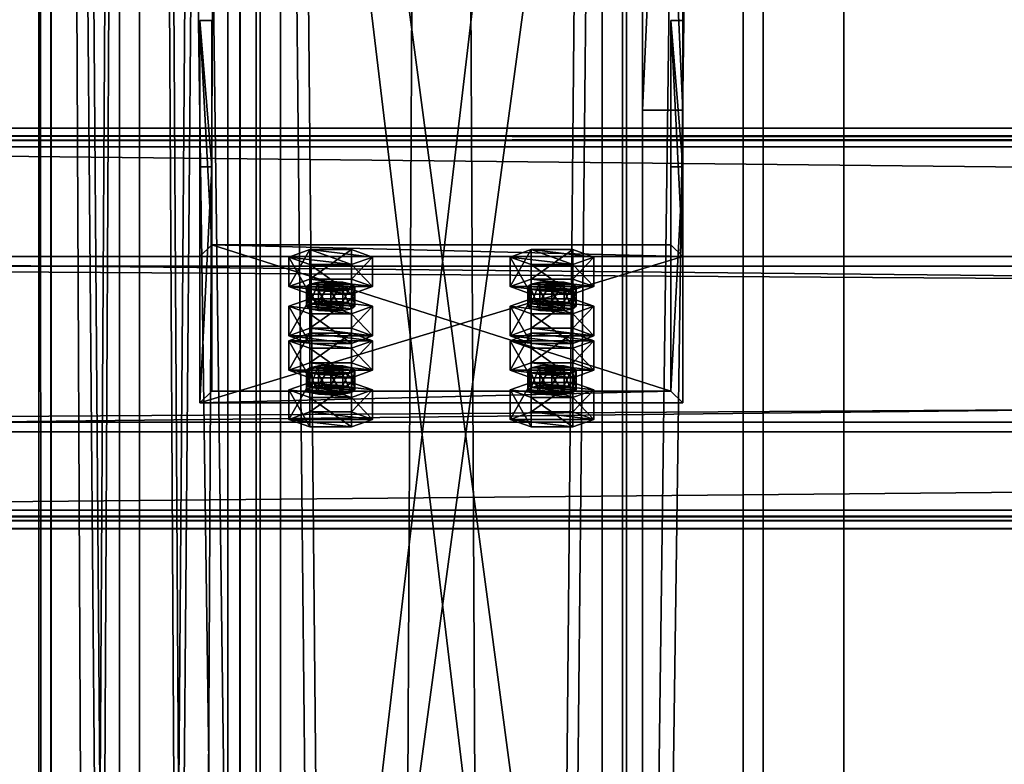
# Model space of a CAD drawing. Header units: millimetres. Extents: x -333 to 67333, y -930 to 39730.
# Tile 553 of 656: x -105 to 140, y 17787 to 17972. Entities that reach past the tile are written whole.
import ezdxf

# ---------------------------------------------------------------- set-up
doc = ezdxf.new("R2010")
doc.units = ezdxf.units.MM
for name, color, linetype in [('13', 7, 'Continuous'), ('4', 7, 'Continuous'), ('5', 7, 'Continuous'), ('6', 7, 'Continuous'), ('7', 7, 'Continuous'), ('95', 7, 'Continuous'), ('99', 7, 'Continuous')]:
    doc.layers.add(name, color=color, linetype=linetype)

msp = doc.modelspace()

# ---------------------------------------------------------------- meshes
at = {"layer": '13', "color": 30}
mesh = msp.add_polyface(dxfattribs=at)
corners = [(-97.06, 23544.7, 4373), (-53.06, 23544.7, 4373), (-53.06, 15255.02, 4373), (-97.06, 15255.02, 4373), (-53.06, 23544.7, 4447), (-53.06, 15255.02, 4447), (-97.06, 23544.7, 4447), (-97.06, 15255.02, 4447), (-100.06, 23544.7, 4370), (-100.06, 23544.7, 4450), (-100.06, 15255.02, 4450), (-100.06, 15255.02, 4370), (-50.06, 23544.7, 4450), (-50.06, 15255.02, 4450), (-50.06, 23544.7, 4370), (-50.06, 15255.02, 4370)]
mesh.append_faces([[corners[k] for k in face] for face in [(0, 2, 3, 3), (1, 5, 2, 2), (4, 7, 5, 5), (6, 3, 7, 7), (8, 10, 11, 11), (9, 13, 10, 10), (12, 15, 13, 13), (14, 11, 15, 15)]], dxfattribs={"vtx0": -1, "color": 30})
mesh.append_faces([[corners[k] for k in face] for face in [(9, 6, 12, 12), (6, 8, 0, 0), (0, 8, 1, 1), (12, 4, 14, 14), (4, 12, 6, 6), (14, 1, 8, 8), (11, 3, 15, 15), (3, 10, 7, 7), (7, 10, 5, 5), (15, 2, 13, 13), (2, 15, 3, 3), (13, 5, 10, 10)]], dxfattribs={"vtx0": -1, "vtx1": -1, "color": 30})
mesh.append_faces([[corners[k] for k in face] for face in [(6, 9, 8, 8), (14, 4, 1, 1), (3, 11, 10, 10), (13, 2, 5, 5)]], dxfattribs={"vtx0": -1, "vtx2": -1, "vtx3": -1, "color": 30})
mesh.append_faces([[corners[k] for k in face] for face in [(0, 1, 2, 2), (1, 4, 5, 5), (4, 6, 7, 7), (6, 0, 3, 3), (8, 9, 10, 10), (9, 12, 13, 13), (12, 14, 15, 15), (14, 8, 11, 11)]], dxfattribs={"vtx2": -1, "vtx3": -1, "color": 30})
mesh = msp.add_polyface(dxfattribs=at)
corners = [(-100.06, 13576.67, 5870), (-50.06, 13576.67, 5870), (-50.06, 19395, 5870), (-100.06, 19395, 5870), (-100.06, 13576.67, 5950), (-100.06, 19395, 5950), (-50.06, 13576.67, 5950), (-50.06, 19395, 5950), (-53.06, 19395, 5873), (-97.06, 19395, 5873), (-97.06, 19395, 5947), (-53.06, 19395, 5947), (-97.06, 13576.67, 5947), (-53.06, 13576.67, 5947), (-97.06, 13576.67, 5873), (-53.06, 13576.67, 5873)]
mesh.append_faces([[corners[k] for k in face] for face in [(0, 2, 3, 3), (4, 3, 5, 5), (6, 5, 7, 7), (1, 7, 2, 2), (12, 11, 10, 10), (14, 10, 9, 9), (15, 9, 8, 8), (13, 8, 11, 11)]], dxfattribs={"vtx0": -1, "color": 30})
mesh.append_faces([[corners[k] for k in face] for face in [(2, 8, 3, 3), (8, 7, 11, 11), (11, 7, 10, 10), (3, 9, 5, 5), (9, 3, 8, 8), (5, 10, 7, 7), (4, 12, 0, 0), (12, 6, 13, 13), (13, 6, 15, 15), (0, 14, 1, 1), (14, 0, 12, 12), (1, 15, 6, 6)]], dxfattribs={"vtx0": -1, "vtx1": -1, "color": 30})
mesh.append_faces([[corners[k] for k in face] for face in [(8, 2, 7, 7), (5, 9, 10, 10), (12, 4, 6, 6), (1, 14, 15, 15)]], dxfattribs={"vtx0": -1, "vtx2": -1, "vtx3": -1, "color": 30})
mesh.append_faces([[corners[k] for k in face] for face in [(0, 1, 2, 2), (4, 0, 3, 3), (6, 4, 5, 5), (1, 6, 7, 7), (12, 13, 11, 11), (14, 12, 10, 10), (15, 14, 9, 9), (13, 15, 8, 8)]], dxfattribs={"vtx2": -1, "vtx3": -1, "color": 30})
mesh = msp.add_polyface(dxfattribs=at)
corners = [(-100, 9474.38, 2980), (-50, 9474.38, 2980), (-50, 19324.35, 2980), (-100, 19324.35, 2980), (-50, 9474.38, 2983), (-50, 19324.35, 2983), (-97, 9474.38, 2983), (-97, 19324.35, 2983), (-97, 9474.38, 3030), (-97, 19324.35, 3030), (-100, 9474.38, 3030), (-100, 19324.35, 3030)]
mesh.append_faces([[corners[k] for k in face] for face in [(0, 2, 3, 3), (1, 5, 2, 2), (4, 7, 5, 5), (6, 9, 7, 7), (8, 11, 9, 9), (10, 3, 11, 11), (0, 4, 1, 1), (8, 0, 10, 10), (7, 2, 5, 5)]], dxfattribs={"vtx0": -1, "color": 30})
mesh.append_faces([[corners[k] for k in face] for face in [(4, 0, 6, 6), (6, 0, 8, 8), (3, 7, 11, 11)]], dxfattribs={"vtx0": -1, "vtx1": -1, "color": 30})
mesh.append_faces([[corners[k] for k in face] for face in [(7, 3, 2, 2)]], dxfattribs={"vtx0": -1, "vtx2": -1, "vtx3": -1, "color": 30})
mesh.append_faces([[corners[k] for k in face] for face in [(9, 11, 7, 7)]], dxfattribs={"vtx1": -1, "color": 30})
mesh.append_faces([[corners[k] for k in face] for face in [(0, 1, 2, 2), (1, 4, 5, 5), (4, 6, 7, 7), (6, 8, 9, 9), (8, 10, 11, 11), (10, 0, 3, 3)]], dxfattribs={"vtx2": -1, "vtx3": -1, "color": 30})
mesh = msp.add_polyface(dxfattribs=at)
corners = [(6100.01, 17942.42, 7245.98), (6100.01, 17870.03, 7230.59), (-329.99, 17870.03, 7230.59), (-329.99, 17942.42, 7245.98), (6100.01, 17911.2, 7036.92), (-329.99, 17911.2, 7036.92), (6100.01, 17850.55, 7024.03), (-329.99, 17850.55, 7024.03), (6100.01, 17847.85, 7036.75), (-329.99, 17847.85, 7036.75), (6100.01, 17845.9, 7036.33), (-329.99, 17845.9, 7036.33), (6100.01, 17849.01, 7021.66), (-329.99, 17849.01, 7021.66), (6100.01, 17913.57, 7035.38), (-329.99, 17913.57, 7035.38), (6100.01, 17872.41, 7229.05), (-329.99, 17872.41, 7229.05), (6100.01, 17940.88, 7243.61), (-329.99, 17940.88, 7243.61), (6100.01, 17943.58, 7230.89), (-329.99, 17943.58, 7230.89), (6100.01, 17945.54, 7231.31), (-329.99, 17945.54, 7231.31)]
mesh.append_faces([[corners[k] for k in face] for face in [(0, 2, 3, 3), (1, 5, 2, 2), (4, 7, 5, 5), (6, 9, 7, 7), (8, 11, 9, 9), (10, 13, 11, 11), (12, 15, 13, 13), (14, 17, 15, 15), (16, 19, 17, 17), (18, 21, 19, 19), (20, 23, 21, 21), (22, 3, 23, 23), (20, 0, 22, 22), (8, 12, 10, 10), (11, 7, 9, 9)]], dxfattribs={"vtx0": -1, "color": 30})
mesh.append_faces([[corners[k] for k in face] for face in [(1, 16, 4, 4), (16, 0, 18, 18), (18, 0, 20, 20), (12, 6, 14, 14), (14, 4, 16, 16), (3, 19, 23, 23), (19, 2, 17, 17), (17, 2, 15, 15), (13, 7, 11, 11)]], dxfattribs={"vtx0": -1, "vtx1": -1, "color": 30})
mesh.append_faces([[corners[k] for k in face] for face in [(16, 1, 0, 0), (12, 8, 6, 6), (14, 6, 4, 4), (19, 3, 2, 2), (15, 2, 5, 5), (5, 13, 15, 15), (13, 5, 7, 7)]], dxfattribs={"vtx0": -1, "vtx2": -1, "vtx3": -1, "color": 30})
mesh.append_faces([[corners[k] for k in face] for face in [(21, 23, 19, 19)]], dxfattribs={"vtx1": -1, "color": 30})
mesh.append_faces([[corners[k] for k in face] for face in [(0, 1, 2, 2), (1, 4, 5, 5), (4, 6, 7, 7), (6, 8, 9, 9), (8, 10, 11, 11), (10, 12, 13, 13), (12, 14, 15, 15), (14, 16, 17, 17), (16, 18, 19, 19), (18, 20, 21, 21), (20, 22, 23, 23), (22, 0, 3, 3)]], dxfattribs={"vtx2": -1, "vtx3": -1, "color": 30})
at = {"layer": '4', "color": 171}
mesh = msp.add_polyface(dxfattribs=at)
corners = [(40, 17496.37, 4803.58), (-40, 17496.37, 4803.58), (-40, 18162.8, 3080), (40, 18162.8, 3080), (-40, 17570.98, 4832.43), (-40, 18248.57, 3080), (40, 17570.98, 4832.43), (40, 18248.57, 3080), (45, 17491.7, 4801.77), (45, 17575.65, 4834.23), (45, 18253.93, 3080), (45, 18157.44, 3080), (-45, 17575.65, 4834.23), (-45, 18253.93, 3080), (-45, 17491.7, 4801.77), (-45, 18157.44, 3080)]
mesh.append_faces([[corners[k] for k in face] for face in [(0, 2, 3, 3), (1, 5, 2, 2), (4, 7, 5, 5), (6, 3, 7, 7), (8, 10, 11, 11), (9, 13, 10, 10), (12, 15, 13, 13), (14, 11, 15, 15)]], dxfattribs={"vtx0": -1, "color": 171})
mesh.append_faces([[corners[k] for k in face] for face in [(9, 6, 12, 12), (6, 8, 0, 0), (0, 8, 1, 1), (12, 4, 14, 14), (4, 12, 6, 6), (14, 1, 8, 8), (11, 3, 15, 15), (3, 10, 7, 7), (7, 10, 5, 5), (15, 2, 13, 13), (2, 15, 3, 3), (13, 5, 10, 10)]], dxfattribs={"vtx0": -1, "vtx1": -1, "color": 171})
mesh.append_faces([[corners[k] for k in face] for face in [(6, 9, 8, 8), (14, 4, 1, 1), (3, 11, 10, 10), (13, 2, 5, 5)]], dxfattribs={"vtx0": -1, "vtx2": -1, "vtx3": -1, "color": 171})
mesh.append_faces([[corners[k] for k in face] for face in [(0, 1, 2, 2), (1, 4, 5, 5), (4, 6, 7, 7), (6, 0, 3, 3), (8, 9, 10, 10), (9, 12, 13, 13), (12, 14, 15, 15), (14, 8, 11, 11)]], dxfattribs={"vtx2": -1, "vtx3": -1, "color": 171})
at = {"layer": '5', "color": 131}
mesh = msp.add_polyface(dxfattribs=at)
corners = [(46, 9414.72, 2984), (-46, 9414.72, 2984), (-46, 19384.69, 2984), (46, 19384.69, 2984), (-46, 9414.72, 3076), (-46, 19384.69, 3076), (46, 9414.72, 3076), (46, 19384.69, 3076), (50, 9414.72, 2980), (50, 9414.72, 3080), (50, 19384.69, 3080), (50, 19384.69, 2980), (-50, 9414.72, 3080), (-50, 19384.69, 3080), (-50, 9414.72, 2980), (-50, 19384.69, 2980)]
mesh.append_faces([[corners[k] for k in face] for face in [(0, 2, 3, 3), (1, 5, 2, 2), (4, 7, 5, 5), (6, 3, 7, 7), (8, 10, 11, 11), (9, 13, 10, 10), (12, 15, 13, 13), (14, 11, 15, 15)]], dxfattribs={"vtx0": -1, "color": 131})
mesh.append_faces([[corners[k] for k in face] for face in [(9, 6, 12, 12), (6, 8, 0, 0), (0, 8, 1, 1), (12, 4, 14, 14), (4, 12, 6, 6), (14, 1, 8, 8), (11, 3, 15, 15), (3, 10, 7, 7), (7, 10, 5, 5), (15, 2, 13, 13), (2, 15, 3, 3), (13, 5, 10, 10)]], dxfattribs={"vtx0": -1, "vtx1": -1, "color": 131})
mesh.append_faces([[corners[k] for k in face] for face in [(6, 9, 8, 8), (14, 4, 1, 1), (3, 11, 10, 10), (13, 2, 5, 5)]], dxfattribs={"vtx0": -1, "vtx2": -1, "vtx3": -1, "color": 131})
mesh.append_faces([[corners[k] for k in face] for face in [(0, 1, 2, 2), (1, 4, 5, 5), (4, 6, 7, 7), (6, 0, 3, 3), (8, 9, 10, 10), (9, 12, 13, 13), (12, 14, 15, 15), (14, 8, 11, 11)]], dxfattribs={"vtx2": -1, "vtx3": -1, "color": 131})
at = {"layer": '6', "color": 2}
mesh = msp.add_polyface(dxfattribs=at)
corners = [(80, 19379.86, 7183.53), (-80, 19379.86, 7183.53), (-80, 7954.66, 4755.1), (80, 7954.66, 4755.1), (80, 19379.86, 7347.1), (80, 7921.4, 4911.61), (-80, 19379.86, 7347.1), (-80, 7921.4, 4911.61), (-75, 7953.62, 4759.99), (75, 7953.62, 4759.99), (75, 7922.44, 4906.72), (-75, 7922.44, 4906.72), (75, 19379.86, 7188.64), (75, 19379.86, 7341.99), (-75, 19379.86, 7188.64), (-75, 19379.86, 7341.99)]
mesh.append_faces([[corners[k] for k in face] for face in [(0, 2, 3, 3), (4, 3, 5, 5), (6, 5, 7, 7), (1, 7, 2, 2), (12, 10, 9, 9), (14, 9, 8, 8), (15, 8, 11, 11), (13, 11, 10, 10)]], dxfattribs={"vtx0": -1, "color": 2})
mesh.append_faces([[corners[k] for k in face] for face in [(2, 8, 3, 3), (8, 7, 11, 11), (11, 7, 10, 10), (3, 9, 5, 5), (9, 3, 8, 8), (5, 10, 7, 7), (0, 12, 1, 1), (12, 4, 13, 13), (13, 4, 15, 15), (1, 14, 6, 6), (14, 1, 12, 12), (6, 15, 4, 4)]], dxfattribs={"vtx0": -1, "vtx1": -1, "color": 2})
mesh.append_faces([[corners[k] for k in face] for face in [(8, 2, 7, 7), (5, 9, 10, 10), (12, 0, 4, 4), (6, 14, 15, 15)]], dxfattribs={"vtx0": -1, "vtx2": -1, "vtx3": -1, "color": 2})
mesh.append_faces([[corners[k] for k in face] for face in [(0, 1, 2, 2), (4, 0, 3, 3), (6, 4, 5, 5), (1, 6, 7, 7), (12, 13, 10, 10), (14, 12, 9, 9), (15, 14, 8, 8), (13, 15, 11, 11)]], dxfattribs={"vtx2": -1, "vtx3": -1, "color": 2})
at = {"layer": '7', "color": 6}
mesh = msp.add_polyface(dxfattribs=at)
corners = [(-60, 17877.19, 7206.56), (60, 17877.19, 7206.56), (60, 17913.57, 7035.38), (-60, 17913.57, 7035.38), (60, 17935.88, 7219.03), (60, 17972.26, 7047.85), (57, 17935.88, 7219.03), (57, 17972.26, 7047.85), (57, 17880.12, 7207.18), (57, 17916.51, 7036), (-57, 17880.12, 7207.18), (-57, 17916.51, 7036), (-57, 17935.88, 7219.03), (-57, 17972.26, 7047.85), (-60, 17935.88, 7219.03), (-60, 17972.26, 7047.85)]
mesh.append_faces([[corners[k] for k in face] for face in [(0, 2, 3, 3), (1, 5, 2, 2), (4, 7, 5, 5), (6, 9, 7, 7), (8, 11, 9, 9), (10, 13, 11, 11), (12, 15, 13, 13), (14, 3, 15, 15), (12, 0, 14, 14), (7, 2, 5, 5)]], dxfattribs={"vtx0": -1, "color": 6})
mesh.append_faces([[corners[k] for k in face] for face in [(1, 8, 4, 4), (8, 0, 10, 10), (10, 0, 12, 12), (3, 11, 15, 15), (11, 2, 9, 9), (9, 2, 7, 7)]], dxfattribs={"vtx0": -1, "vtx1": -1, "color": 6})
mesh.append_faces([[corners[k] for k in face] for face in [(8, 1, 0, 0), (11, 3, 2, 2)]], dxfattribs={"vtx0": -1, "vtx2": -1, "vtx3": -1, "color": 6})
mesh.append_faces([[corners[k] for k in face] for face in [(6, 4, 8, 8), (13, 15, 11, 11)]], dxfattribs={"vtx1": -1, "color": 6})
mesh.append_faces([[corners[k] for k in face] for face in [(0, 1, 2, 2), (1, 4, 5, 5), (4, 6, 7, 7), (6, 8, 9, 9), (8, 10, 11, 11), (10, 12, 13, 13), (12, 14, 15, 15), (14, 0, 3, 3)]], dxfattribs={"vtx2": -1, "vtx3": -1, "color": 6})
at = {"layer": '95', "color": 20}
mesh = msp.add_polyface(dxfattribs=at)
corners = [(-33.5, 17901.22, 7083.87), (-32.7, 17906.73, 7081.98), (-33.5, 17906.11, 7084.91), (-32.7, 17901.84, 7080.94), (-30.5, 17902.3, 7078.79), (-30.5, 17907.19, 7079.83), (-27.5, 17902.47, 7078), (-27.5, 17907.36, 7079.04), (-24.5, 17902.3, 7078.79), (-24.5, 17907.19, 7079.83), (-22.3, 17901.84, 7080.94), (-22.3, 17906.73, 7081.98), (-21.5, 17906.11, 7084.91), (-21.5, 17901.22, 7083.87), (-22.3, 17905.49, 7087.85), (-32.7, 17900.6, 7086.81), (-32.7, 17905.49, 7087.85), (-27.5, 17904.86, 7090.78), (-30.5, 17905.03, 7089.99), (-24.5, 17905.03, 7089.99), (-37.89, 17906.11, 7084.91), (-32.7, 17907.98, 7076.11), (-32.7, 17915.32, 7077.67), (-37.89, 17913.45, 7086.47), (-22.3, 17907.98, 7076.11), (-22.3, 17915.32, 7077.67), (-17.11, 17906.11, 7084.91), (-17.11, 17913.45, 7086.47), (-22.3, 17904.24, 7093.72), (-22.3, 17911.58, 7095.27), (-32.7, 17904.24, 7093.72), (-32.7, 17911.58, 7095.27)]
mesh.append_faces([[corners[k] for k in face] for face in [(0, 1, 2, 2), (3, 5, 1, 1), (4, 7, 5, 5), (6, 9, 7, 7), (8, 11, 9, 9), (10, 12, 11, 11), (13, 14, 12, 12), (15, 2, 16, 16), (16, 17, 18, 18), (11, 7, 9, 9), (20, 22, 23, 23), (21, 25, 22, 22), (24, 27, 25, 25), (26, 29, 27, 27), (28, 31, 29, 29), (30, 23, 31, 31), (21, 26, 24, 24), (28, 20, 30, 30), (23, 29, 31, 31), (27, 22, 25, 25)]], dxfattribs={"vtx0": -1, "color": 20})
mesh.append_faces([[corners[k] for k in face] for face in [(17, 16, 19, 19), (19, 16, 14, 14), (14, 2, 12, 12), (12, 1, 11, 11), (26, 20, 28, 28), (29, 22, 27, 27)]], dxfattribs={"vtx0": -1, "vtx1": -1, "color": 20})
mesh.append_faces([[corners[k] for k in face] for face in [(14, 16, 2, 2), (12, 2, 1, 1), (11, 1, 5, 5), (11, 5, 7, 7), (26, 21, 20, 20), (29, 23, 22, 22)]], dxfattribs={"vtx0": -1, "vtx2": -1, "vtx3": -1, "color": 20})
mesh.append_faces([[corners[k] for k in face] for face in [(3, 4, 5, 5), (4, 6, 7, 7), (6, 8, 9, 9), (8, 10, 11, 11), (20, 21, 22, 22), (21, 24, 25, 25), (24, 26, 27, 27), (26, 28, 29, 29), (28, 30, 31, 31), (30, 20, 23, 23)]], dxfattribs={"vtx2": -1, "vtx3": -1, "color": 20})
mesh = msp.add_polyface(dxfattribs=at)
corners = [(21.5, 17901.22, 7083.87), (22.3, 17906.73, 7081.98), (21.5, 17906.11, 7084.91), (22.3, 17901.84, 7080.94), (24.5, 17902.3, 7078.79), (24.5, 17907.19, 7079.83), (27.5, 17902.47, 7078), (27.5, 17907.36, 7079.04), (30.5, 17902.3, 7078.79), (30.5, 17907.19, 7079.83), (32.7, 17901.84, 7080.94), (32.7, 17906.73, 7081.98), (33.5, 17906.11, 7084.91), (33.5, 17901.22, 7083.87), (32.7, 17905.49, 7087.85), (22.3, 17900.6, 7086.81), (22.3, 17905.49, 7087.85), (27.5, 17904.86, 7090.78), (24.5, 17905.03, 7089.99), (30.5, 17905.03, 7089.99), (17.11, 17906.11, 7084.91), (22.3, 17907.98, 7076.11), (22.3, 17915.32, 7077.67), (17.11, 17913.45, 7086.47), (32.7, 17907.98, 7076.11), (32.7, 17915.32, 7077.67), (37.89, 17906.11, 7084.91), (37.89, 17913.45, 7086.47), (32.7, 17904.24, 7093.72), (32.7, 17911.58, 7095.27), (22.3, 17904.24, 7093.72), (22.3, 17911.58, 7095.27)]
mesh.append_faces([[corners[k] for k in face] for face in [(0, 1, 2, 2), (3, 5, 1, 1), (4, 7, 5, 5), (6, 9, 7, 7), (8, 11, 9, 9), (10, 12, 11, 11), (13, 14, 12, 12), (15, 2, 16, 16), (16, 17, 18, 18), (11, 7, 9, 9), (20, 22, 23, 23), (21, 25, 22, 22), (24, 27, 25, 25), (26, 29, 27, 27), (28, 31, 29, 29), (30, 23, 31, 31), (21, 26, 24, 24), (28, 20, 30, 30), (23, 29, 31, 31), (27, 22, 25, 25)]], dxfattribs={"vtx0": -1, "color": 20})
mesh.append_faces([[corners[k] for k in face] for face in [(17, 16, 19, 19), (19, 16, 14, 14), (14, 2, 12, 12), (12, 1, 11, 11), (26, 20, 28, 28), (29, 22, 27, 27)]], dxfattribs={"vtx0": -1, "vtx1": -1, "color": 20})
mesh.append_faces([[corners[k] for k in face] for face in [(14, 16, 2, 2), (12, 2, 1, 1), (11, 1, 5, 5), (11, 5, 7, 7), (26, 21, 20, 20), (29, 23, 22, 22)]], dxfattribs={"vtx0": -1, "vtx2": -1, "vtx3": -1, "color": 20})
mesh.append_faces([[corners[k] for k in face] for face in [(3, 4, 5, 5), (4, 6, 7, 7), (6, 8, 9, 9), (8, 10, 11, 11), (20, 21, 22, 22), (21, 24, 25, 25), (24, 26, 27, 27), (26, 28, 29, 29), (28, 30, 31, 31), (30, 20, 23, 23)]], dxfattribs={"vtx2": -1, "vtx3": -1, "color": 20})
mesh = msp.add_polyface(dxfattribs=at)
corners = [(-17.11, 17892.66, 7184.29), (-37.89, 17892.66, 7184.29), (-32.7, 17894.53, 7175.48), (-22.3, 17894.53, 7175.48), (-33.5, 17901.22, 7083.87), (-32.7, 17901.84, 7080.94), (-32.7, 17906.73, 7081.98), (-22.3, 17901.84, 7080.94), (-21.5, 17901.22, 7083.87), (-21.5, 17906.11, 7084.91), (-22.3, 17900.6, 7086.81), (-22.3, 17905.49, 7087.85), (-24.5, 17900.14, 7088.96), (-24.5, 17905.03, 7089.99), (-27.5, 17899.97, 7089.74), (-27.5, 17904.86, 7090.78), (-30.5, 17900.14, 7088.96), (-30.5, 17905.03, 7089.99), (-32.7, 17900.6, 7086.81), (-32.7, 17905.49, 7087.85), (-33.5, 17906.11, 7084.91), (-27.5, 17902.47, 7078), (-24.5, 17902.3, 7078.79), (-30.5, 17902.3, 7078.79), (-37.89, 17893.88, 7082.31), (-32.7, 17895.76, 7073.51), (-32.7, 17903.09, 7075.07), (-37.89, 17901.22, 7083.87), (-22.3, 17895.76, 7073.51), (-22.3, 17903.09, 7075.07), (-17.11, 17893.88, 7082.31), (-17.11, 17901.22, 7083.87), (-22.3, 17892.01, 7091.12), (-22.3, 17899.35, 7092.68), (-32.7, 17892.01, 7091.12), (-32.7, 17899.35, 7092.68)]
mesh.append_faces([[corners[k] for k in face] for face in [(0, 2, 3, 3), (10, 13, 11, 11), (12, 15, 13, 13), (14, 17, 15, 15), (16, 19, 17, 17), (21, 7, 22, 22), (12, 16, 14, 14), (24, 26, 27, 27), (25, 29, 26, 26), (28, 31, 29, 29), (30, 33, 31, 31), (32, 35, 33, 33), (34, 27, 35, 35), (25, 30, 28, 28), (27, 33, 35, 35), (31, 26, 29, 29)]], dxfattribs={"vtx0": -1, "color": 20})
mesh.append_faces([[corners[k] for k in face] for face in [(7, 5, 8, 8), (8, 5, 10, 10), (10, 4, 12, 12), (33, 26, 31, 31)]], dxfattribs={"vtx0": -1, "vtx1": -1, "color": 20})
mesh.append_faces([[corners[k] for k in face] for face in [(0, 1, 2, 2), (7, 21, 23, 23), (7, 23, 5, 5), (10, 5, 4, 4), (12, 4, 18, 18), (12, 18, 16, 16), (30, 25, 24, 24), (33, 27, 26, 26)]], dxfattribs={"vtx0": -1, "vtx2": -1, "vtx3": -1, "color": 20})
mesh.append_faces([[corners[k] for k in face] for face in [(4, 5, 6, 6), (7, 8, 9, 9), (8, 10, 11, 11), (10, 12, 13, 13), (12, 14, 15, 15), (14, 16, 17, 17), (16, 18, 19, 19), (18, 4, 20, 20), (24, 25, 26, 26), (25, 28, 29, 29), (28, 30, 31, 31), (30, 32, 33, 33), (32, 34, 35, 35), (34, 24, 27, 27)]], dxfattribs={"vtx2": -1, "vtx3": -1, "color": 20})
mesh = msp.add_polyface(dxfattribs=at)
corners = [(37.89, 17892.66, 7184.29), (17.11, 17892.66, 7184.29), (22.3, 17894.53, 7175.48), (32.7, 17894.53, 7175.48), (21.5, 17901.22, 7083.87), (22.3, 17901.84, 7080.94), (22.3, 17906.73, 7081.98), (32.7, 17901.84, 7080.94), (33.5, 17901.22, 7083.87), (33.5, 17906.11, 7084.91), (32.7, 17900.6, 7086.81), (32.7, 17905.49, 7087.85), (30.5, 17900.14, 7088.96), (30.5, 17905.03, 7089.99), (27.5, 17899.97, 7089.74), (27.5, 17904.86, 7090.78), (24.5, 17900.14, 7088.96), (24.5, 17905.03, 7089.99), (22.3, 17900.6, 7086.81), (22.3, 17905.49, 7087.85), (21.5, 17906.11, 7084.91), (27.5, 17902.47, 7078), (30.5, 17902.3, 7078.79), (24.5, 17902.3, 7078.79), (17.11, 17893.88, 7082.31), (22.3, 17895.76, 7073.51), (22.3, 17903.09, 7075.07), (17.11, 17901.22, 7083.87), (32.7, 17895.76, 7073.51), (32.7, 17903.09, 7075.07), (37.89, 17893.88, 7082.31), (37.89, 17901.22, 7083.87), (32.7, 17892.01, 7091.12), (32.7, 17899.35, 7092.68), (22.3, 17892.01, 7091.12), (22.3, 17899.35, 7092.68)]
mesh.append_faces([[corners[k] for k in face] for face in [(0, 2, 3, 3), (10, 13, 11, 11), (12, 15, 13, 13), (14, 17, 15, 15), (16, 19, 17, 17), (21, 7, 22, 22), (12, 16, 14, 14), (24, 26, 27, 27), (25, 29, 26, 26), (28, 31, 29, 29), (30, 33, 31, 31), (32, 35, 33, 33), (34, 27, 35, 35), (25, 30, 28, 28), (27, 33, 35, 35), (31, 26, 29, 29)]], dxfattribs={"vtx0": -1, "color": 20})
mesh.append_faces([[corners[k] for k in face] for face in [(7, 5, 8, 8), (8, 5, 10, 10), (10, 4, 12, 12), (33, 26, 31, 31)]], dxfattribs={"vtx0": -1, "vtx1": -1, "color": 20})
mesh.append_faces([[corners[k] for k in face] for face in [(0, 1, 2, 2), (7, 21, 23, 23), (7, 23, 5, 5), (10, 5, 4, 4), (12, 4, 18, 18), (12, 18, 16, 16), (30, 25, 24, 24), (33, 27, 26, 26)]], dxfattribs={"vtx0": -1, "vtx2": -1, "vtx3": -1, "color": 20})
mesh.append_faces([[corners[k] for k in face] for face in [(4, 5, 6, 6), (7, 8, 9, 9), (8, 10, 11, 11), (10, 12, 13, 13), (12, 14, 15, 15), (14, 16, 17, 17), (16, 18, 19, 19), (18, 4, 20, 20), (24, 25, 26, 26), (25, 28, 29, 29), (28, 30, 31, 31), (30, 32, 33, 33), (32, 34, 35, 35), (34, 24, 27, 27)]], dxfattribs={"vtx2": -1, "vtx3": -1, "color": 20})
mesh = msp.add_polyface(dxfattribs=at)
corners = [(-33.5, 17880.43, 7181.69), (-32.7, 17885.94, 7179.79), (-33.5, 17885.32, 7182.73), (-32.7, 17881.05, 7178.75), (-30.5, 17881.51, 7176.6), (-30.5, 17886.4, 7177.64), (-27.5, 17881.68, 7175.82), (-27.5, 17886.57, 7176.86), (-24.5, 17881.51, 7176.6), (-24.5, 17886.4, 7177.64), (-22.3, 17881.05, 7178.75), (-22.3, 17885.94, 7179.79), (-21.5, 17885.32, 7182.73), (-21.5, 17880.43, 7181.69), (-22.3, 17884.7, 7185.66), (-32.7, 17879.81, 7184.62), (-32.7, 17884.7, 7185.66), (-27.5, 17884.07, 7188.6), (-30.5, 17884.24, 7187.81), (-24.5, 17884.24, 7187.81), (-37.89, 17885.32, 7182.73), (-32.7, 17887.19, 7173.92), (-32.7, 17894.53, 7175.48), (-37.89, 17892.66, 7184.29), (-22.3, 17887.19, 7173.92), (-22.3, 17894.53, 7175.48), (-17.11, 17885.32, 7182.73), (-17.11, 17892.66, 7184.29), (-22.3, 17883.45, 7191.53), (-22.3, 17890.79, 7193.09), (-32.7, 17883.45, 7191.53), (-32.7, 17890.79, 7193.09), (-17.11, 17893.88, 7082.31), (-37.89, 17893.88, 7082.31), (-22.3, 17892.01, 7091.12), (-32.7, 17892.01, 7091.12)]
mesh.append_faces([[corners[k] for k in face] for face in [(0, 1, 2, 2), (3, 5, 1, 1), (4, 7, 5, 5), (6, 9, 7, 7), (8, 11, 9, 9), (10, 12, 11, 11), (13, 14, 12, 12), (15, 2, 16, 16), (16, 17, 18, 18), (9, 5, 7, 7), (20, 22, 23, 23), (21, 25, 22, 22), (24, 27, 25, 25), (26, 29, 27, 27), (28, 31, 29, 29), (30, 23, 31, 31), (21, 26, 24, 24), (28, 20, 30, 30), (23, 29, 31, 31), (34, 33, 35, 35)]], dxfattribs={"vtx0": -1, "color": 20})
mesh.append_faces([[corners[k] for k in face] for face in [(17, 16, 19, 19), (19, 16, 14, 14), (14, 2, 12, 12), (12, 1, 11, 11), (11, 5, 9, 9), (26, 20, 28, 28), (29, 23, 27, 27), (32, 33, 34, 34)]], dxfattribs={"vtx0": -1, "vtx1": -1, "color": 20})
mesh.append_faces([[corners[k] for k in face] for face in [(14, 16, 2, 2), (12, 2, 1, 1), (11, 1, 5, 5), (26, 21, 20, 20)]], dxfattribs={"vtx0": -1, "vtx2": -1, "vtx3": -1, "color": 20})
mesh.append_faces([[corners[k] for k in face] for face in [(3, 4, 5, 5), (4, 6, 7, 7), (6, 8, 9, 9), (8, 10, 11, 11), (20, 21, 22, 22), (21, 24, 25, 25), (24, 26, 27, 27), (26, 28, 29, 29), (28, 30, 31, 31), (30, 20, 23, 23)]], dxfattribs={"vtx2": -1, "vtx3": -1, "color": 20})
mesh = msp.add_polyface(dxfattribs=at)
corners = [(21.5, 17880.43, 7181.69), (22.3, 17885.94, 7179.79), (21.5, 17885.32, 7182.73), (22.3, 17881.05, 7178.75), (24.5, 17881.51, 7176.6), (24.5, 17886.4, 7177.64), (27.5, 17881.68, 7175.82), (27.5, 17886.57, 7176.86), (30.5, 17881.51, 7176.6), (30.5, 17886.4, 7177.64), (32.7, 17881.05, 7178.75), (32.7, 17885.94, 7179.79), (33.5, 17885.32, 7182.73), (33.5, 17880.43, 7181.69), (32.7, 17884.7, 7185.66), (22.3, 17879.81, 7184.62), (22.3, 17884.7, 7185.66), (27.5, 17884.07, 7188.6), (24.5, 17884.24, 7187.81), (30.5, 17884.24, 7187.81), (17.11, 17885.32, 7182.73), (22.3, 17887.19, 7173.92), (22.3, 17894.53, 7175.48), (17.11, 17892.66, 7184.29), (32.7, 17887.19, 7173.92), (32.7, 17894.53, 7175.48), (37.89, 17885.32, 7182.73), (37.89, 17892.66, 7184.29), (32.7, 17883.45, 7191.53), (32.7, 17890.79, 7193.09), (22.3, 17883.45, 7191.53), (22.3, 17890.79, 7193.09), (37.89, 17893.88, 7082.31), (17.11, 17893.88, 7082.31), (32.7, 17892.01, 7091.12), (22.3, 17892.01, 7091.12)]
mesh.append_faces([[corners[k] for k in face] for face in [(0, 1, 2, 2), (3, 5, 1, 1), (4, 7, 5, 5), (6, 9, 7, 7), (8, 11, 9, 9), (10, 12, 11, 11), (13, 14, 12, 12), (15, 2, 16, 16), (16, 17, 18, 18), (11, 7, 9, 9), (20, 22, 23, 23), (21, 25, 22, 22), (24, 27, 25, 25), (26, 29, 27, 27), (28, 31, 29, 29), (30, 23, 31, 31), (21, 26, 24, 24), (28, 20, 30, 30), (23, 29, 31, 31), (34, 33, 35, 35)]], dxfattribs={"vtx0": -1, "color": 20})
mesh.append_faces([[corners[k] for k in face] for face in [(17, 16, 19, 19), (19, 16, 14, 14), (14, 2, 12, 12), (12, 1, 11, 11), (26, 20, 28, 28), (29, 23, 27, 27), (32, 33, 34, 34)]], dxfattribs={"vtx0": -1, "vtx1": -1, "color": 20})
mesh.append_faces([[corners[k] for k in face] for face in [(14, 16, 2, 2), (12, 2, 1, 1), (11, 1, 5, 5), (11, 5, 7, 7), (26, 21, 20, 20)]], dxfattribs={"vtx0": -1, "vtx2": -1, "vtx3": -1, "color": 20})
mesh.append_faces([[corners[k] for k in face] for face in [(3, 4, 5, 5), (4, 6, 7, 7), (6, 8, 9, 9), (8, 10, 11, 11), (20, 21, 22, 22), (21, 24, 25, 25), (24, 26, 27, 27), (26, 28, 29, 29), (28, 30, 31, 31), (30, 20, 23, 23)]], dxfattribs={"vtx2": -1, "vtx3": -1, "color": 20})
mesh = msp.add_polyface(dxfattribs=at)
corners = [(-33.5, 17880.43, 7181.69), (-32.7, 17881.05, 7178.75), (-32.7, 17885.94, 7179.79), (-22.3, 17881.05, 7178.75), (-21.5, 17880.43, 7181.69), (-21.5, 17885.32, 7182.73), (-22.3, 17879.81, 7184.62), (-22.3, 17884.7, 7185.66), (-24.5, 17879.35, 7186.77), (-24.5, 17884.24, 7187.81), (-27.5, 17879.18, 7187.56), (-27.5, 17884.07, 7188.6), (-30.5, 17879.35, 7186.77), (-30.5, 17884.24, 7187.81), (-32.7, 17879.81, 7184.62), (-32.7, 17884.7, 7185.66), (-33.5, 17885.32, 7182.73), (-27.5, 17881.68, 7175.82), (-24.5, 17881.51, 7176.6), (-30.5, 17881.51, 7176.6), (-37.89, 17873.09, 7180.13), (-32.7, 17874.96, 7171.32), (-32.7, 17882.3, 7172.88), (-37.89, 17880.43, 7181.69), (-22.3, 17874.96, 7171.32), (-22.3, 17882.3, 7172.88), (-17.11, 17873.09, 7180.13), (-17.11, 17880.43, 7181.69), (-22.3, 17871.22, 7188.93), (-22.3, 17878.56, 7190.49), (-32.7, 17871.22, 7188.93), (-32.7, 17878.56, 7190.49)]
mesh.append_faces([[corners[k] for k in face] for face in [(6, 9, 7, 7), (8, 11, 9, 9), (10, 13, 11, 11), (12, 15, 13, 13), (17, 3, 18, 18), (10, 14, 12, 12), (20, 22, 23, 23), (21, 25, 22, 22), (24, 27, 25, 25), (26, 29, 27, 27), (28, 31, 29, 29), (30, 23, 31, 31), (21, 26, 24, 24), (28, 20, 30, 30), (23, 29, 31, 31), (27, 22, 25, 25)]], dxfattribs={"vtx0": -1, "color": 20})
mesh.append_faces([[corners[k] for k in face] for face in [(3, 1, 4, 4), (4, 1, 6, 6), (6, 14, 8, 8), (8, 14, 10, 10), (26, 20, 28, 28), (29, 22, 27, 27)]], dxfattribs={"vtx0": -1, "vtx1": -1, "color": 20})
mesh.append_faces([[corners[k] for k in face] for face in [(3, 17, 19, 19), (3, 19, 1, 1), (6, 1, 0, 0), (6, 0, 14, 14), (26, 21, 20, 20), (29, 23, 22, 22)]], dxfattribs={"vtx0": -1, "vtx2": -1, "vtx3": -1, "color": 20})
mesh.append_faces([[corners[k] for k in face] for face in [(0, 1, 2, 2), (3, 4, 5, 5), (4, 6, 7, 7), (6, 8, 9, 9), (8, 10, 11, 11), (10, 12, 13, 13), (12, 14, 15, 15), (14, 0, 16, 16), (20, 21, 22, 22), (21, 24, 25, 25), (24, 26, 27, 27), (26, 28, 29, 29), (28, 30, 31, 31), (30, 20, 23, 23)]], dxfattribs={"vtx2": -1, "vtx3": -1, "color": 20})
mesh = msp.add_polyface(dxfattribs=at)
corners = [(21.5, 17880.43, 7181.69), (22.3, 17881.05, 7178.75), (22.3, 17885.94, 7179.79), (32.7, 17881.05, 7178.75), (33.5, 17880.43, 7181.69), (33.5, 17885.32, 7182.73), (32.7, 17879.81, 7184.62), (32.7, 17884.7, 7185.66), (30.5, 17879.35, 7186.77), (30.5, 17884.24, 7187.81), (27.5, 17879.18, 7187.56), (27.5, 17884.07, 7188.6), (24.5, 17879.35, 7186.77), (24.5, 17884.24, 7187.81), (22.3, 17879.81, 7184.62), (22.3, 17884.7, 7185.66), (21.5, 17885.32, 7182.73), (27.5, 17881.68, 7175.82), (30.5, 17881.51, 7176.6), (24.5, 17881.51, 7176.6), (17.11, 17873.09, 7180.13), (22.3, 17874.96, 7171.32), (22.3, 17882.3, 7172.88), (17.11, 17880.43, 7181.69), (32.7, 17874.96, 7171.32), (32.7, 17882.3, 7172.88), (37.89, 17873.09, 7180.13), (37.89, 17880.43, 7181.69), (32.7, 17871.22, 7188.93), (32.7, 17878.56, 7190.49), (22.3, 17871.22, 7188.93), (22.3, 17878.56, 7190.49)]
mesh.append_faces([[corners[k] for k in face] for face in [(6, 9, 7, 7), (8, 11, 9, 9), (10, 13, 11, 11), (12, 15, 13, 13), (17, 3, 18, 18), (10, 14, 12, 12), (20, 22, 23, 23), (21, 25, 22, 22), (24, 27, 25, 25), (26, 29, 27, 27), (28, 31, 29, 29), (30, 23, 31, 31), (21, 26, 24, 24), (28, 20, 30, 30), (23, 29, 31, 31), (27, 22, 25, 25)]], dxfattribs={"vtx0": -1, "color": 20})
mesh.append_faces([[corners[k] for k in face] for face in [(3, 1, 4, 4), (4, 1, 6, 6), (6, 14, 8, 8), (8, 14, 10, 10), (26, 20, 28, 28), (29, 22, 27, 27)]], dxfattribs={"vtx0": -1, "vtx1": -1, "color": 20})
mesh.append_faces([[corners[k] for k in face] for face in [(3, 17, 19, 19), (3, 19, 1, 1), (6, 1, 0, 0), (6, 0, 14, 14), (26, 21, 20, 20), (29, 23, 22, 22)]], dxfattribs={"vtx0": -1, "vtx2": -1, "vtx3": -1, "color": 20})
mesh.append_faces([[corners[k] for k in face] for face in [(0, 1, 2, 2), (3, 4, 5, 5), (4, 6, 7, 7), (6, 8, 9, 9), (8, 10, 11, 11), (10, 12, 13, 13), (12, 14, 15, 15), (14, 0, 16, 16), (20, 21, 22, 22), (21, 24, 25, 25), (24, 26, 27, 27), (26, 28, 29, 29), (28, 30, 31, 31), (30, 20, 23, 23)]], dxfattribs={"vtx2": -1, "vtx3": -1, "color": 20})
at = {"layer": '99', "color": 7}
mesh = msp.add_polyface(dxfattribs=at)
corners = [(100, 1810, 1000), (-100, 1810, 1000), (-100, 4590, 1000), (100, 4590, 1000), (100, 1810, 2280), (-100, 1810, 2280), (100, 4590, 2280), (-100, 4590, 2280), (100, 0, 2950), (-100, 0, 2950), (-100, 38800, 2950), (100, 38800, 2950), (100, 38800, -700), (-100, 38800, -700), (-100, 0, -700), (100, 0, -700), (100, 36990, 2280), (-100, 36990, 2280), (-100, 34210, 2280), (100, 34210, 2280), (-100, 34210, 1000), (100, 34210, 1000), (-100, 36990, 1000), (100, 36990, 1000), (100, 19847.42, 2200), (-100, 19847.42, 2200), (-100, 18949.94, 2200), (100, 18949.94, 2200), (-100, 18949.94, 100), (100, 18949.94, 100), (-100, 19847.42, 100), (100, 19847.42, 100), (100, 30990, 2280), (-100, 30990, 2280), (-100, 28210, 2280), (100, 28210, 2280), (-100, 28210, 1000), (100, 28210, 1000), (-100, 30990, 1000), (100, 30990, 1000), (100, 24990, 2280), (-100, 24990, 2280), (-100, 22210, 2280), (100, 22210, 2280), (-100, 22210, 1000), (100, 22210, 1000), (-100, 24990, 1000), (100, 24990, 1000), (100, 16590, 2280), (-100, 16590, 2280), (-100, 13810, 2280), (100, 13810, 2280), (-100, 13810, 1000), (100, 13810, 1000), (-100, 16590, 1000), (100, 16590, 1000), (100, 10590, 1000), (100, 10590, 2280), (100, 7810, 2280), (100, 7810, 1000), (-100, 7810, 2280), (-100, 7810, 1000), (-100, 10590, 1000), (-100, 10590, 2280)]
mesh.append_faces([[corners[k] for k in face] for face in [(0, 2, 3, 3), (4, 1, 0, 0), (6, 5, 4, 4), (3, 7, 6, 6), (8, 10, 11, 11), (12, 10, 13, 13), (14, 12, 13, 13), (8, 14, 9, 9), (16, 18, 19, 19), (19, 20, 21, 21), (21, 22, 23, 23), (23, 17, 16, 16), (24, 26, 27, 27), (27, 28, 29, 29), (29, 30, 31, 31), (31, 25, 24, 24), (32, 34, 35, 35), (35, 36, 37, 37), (37, 38, 39, 39), (39, 33, 32, 32), (40, 42, 43, 43), (43, 44, 45, 45), (45, 46, 47, 47), (47, 41, 40, 40), (48, 50, 51, 51), (51, 52, 53, 53), (53, 54, 55, 55), (55, 49, 48, 48), (58, 61, 59, 59), (59, 62, 56, 56), (56, 63, 57, 57), (57, 60, 58, 58)]], dxfattribs={"vtx0": -1, "color": 7})
mesh.append_faces([[corners[k] for k in face] for face in [(29, 55, 27, 27), (55, 56, 53, 53), (27, 48, 24, 24), (15, 29, 12, 12), (0, 8, 4, 4), (4, 8, 6, 6), (58, 8, 57, 57), (51, 8, 48, 48), (43, 8, 40, 40), (35, 8, 32, 32), (19, 8, 16, 16), (12, 23, 11, 11), (31, 12, 29, 29), (23, 39, 21, 21), (11, 16, 8, 8), (32, 21, 39, 39), (21, 32, 19, 19), (40, 37, 47, 47), (37, 40, 35, 35), (24, 45, 31, 31), (45, 24, 43, 43), (57, 53, 56, 56), (53, 57, 51, 51), (6, 59, 3, 3), (59, 6, 58, 58), (42, 25, 44, 44), (25, 42, 26, 26), (44, 30, 46, 46), (36, 30, 38, 38), (20, 30, 22, 22), (9, 5, 10, 10), (5, 14, 1, 1), (1, 14, 2, 2), (61, 14, 62, 62), (52, 14, 54, 54), (28, 14, 30, 30), (10, 17, 13, 13), (17, 33, 18, 18), (13, 30, 14, 14), (38, 18, 33, 33), (18, 38, 20, 20), (46, 34, 41, 41), (34, 46, 36, 36), (26, 54, 28, 28), (62, 50, 63, 63), (50, 62, 52, 52), (2, 60, 7, 7), (60, 2, 61, 61)]], dxfattribs={"vtx0": -1, "vtx1": -1, "color": 7})
mesh.append_faces([[corners[k] for k in face] for face in [(55, 29, 0, 0), (55, 3, 59, 59), (29, 15, 0, 0), (6, 8, 58, 58), (57, 8, 51, 51), (48, 8, 43, 43), (40, 8, 35, 35), (32, 8, 19, 19), (23, 12, 31, 31), (23, 31, 45, 45), (23, 47, 37, 37), (43, 24, 48, 48), (46, 30, 36, 36), (38, 30, 20, 20), (2, 14, 61, 61), (62, 14, 52, 52), (54, 14, 28, 28), (17, 10, 5, 5), (17, 7, 60, 60), (17, 63, 50, 50), (17, 49, 42, 42), (17, 41, 34, 34), (13, 22, 30, 30), (49, 26, 42, 42)]], dxfattribs={"vtx0": -1, "vtx1": -1, "vtx2": -1, "vtx3": -1, "color": 7})
mesh.append_faces([[corners[k] for k in face] for face in [(55, 0, 3, 3), (55, 59, 56, 56), (27, 55, 48, 48), (0, 15, 8, 8), (23, 45, 47, 47), (23, 37, 39, 39), (11, 23, 16, 16), (44, 25, 30, 30), (5, 9, 14, 14), (17, 5, 7, 7), (17, 60, 63, 63), (17, 50, 49, 49), (17, 42, 41, 41), (17, 34, 33, 33), (13, 17, 22, 22), (26, 49, 54, 54)]], dxfattribs={"vtx0": -1, "vtx2": -1, "vtx3": -1, "color": 7})
mesh.append_faces([[corners[k] for k in face] for face in [(0, 1, 2, 2), (4, 5, 1, 1), (6, 7, 5, 5), (3, 2, 7, 7), (8, 9, 10, 10), (12, 11, 10, 10), (14, 15, 12, 12), (8, 15, 14, 14), (16, 17, 18, 18), (19, 18, 20, 20), (21, 20, 22, 22), (23, 22, 17, 17), (24, 25, 26, 26), (27, 26, 28, 28), (29, 28, 30, 30), (31, 30, 25, 25), (32, 33, 34, 34), (35, 34, 36, 36), (37, 36, 38, 38), (39, 38, 33, 33), (40, 41, 42, 42), (43, 42, 44, 44), (45, 44, 46, 46), (47, 46, 41, 41), (48, 49, 50, 50), (51, 50, 52, 52), (53, 52, 54, 54), (55, 54, 49, 49), (58, 60, 61, 61), (59, 61, 62, 62), (56, 62, 63, 63), (57, 63, 60, 60)]], dxfattribs={"vtx2": -1, "vtx3": -1, "color": 7})
mesh = msp.add_polyface(dxfattribs=at)
corners = [(50, 18170, 3060), (50, 17950, 3060), (50, 17950, 2980), (50, 18170, 2980), (60, 17950, 3060), (60, 17950, 2980), (60, 18170, 3060), (60, 18170, 2980)]
mesh.append_faces([[corners[k] for k in face] for face in [(0, 2, 3, 3), (1, 5, 2, 2), (4, 7, 5, 5), (6, 3, 7, 7), (1, 6, 4, 4), (3, 5, 7, 7)]], dxfattribs={"vtx0": -1, "color": 7})
mesh.append_faces([[corners[k] for k in face] for face in [(0, 1, 2, 2), (1, 4, 5, 5), (4, 6, 7, 7), (6, 0, 3, 3), (1, 0, 6, 6), (3, 2, 5, 5)]], dxfattribs={"vtx2": -1, "vtx3": -1, "color": 7})

doc.saveas('drawing.dxf')
